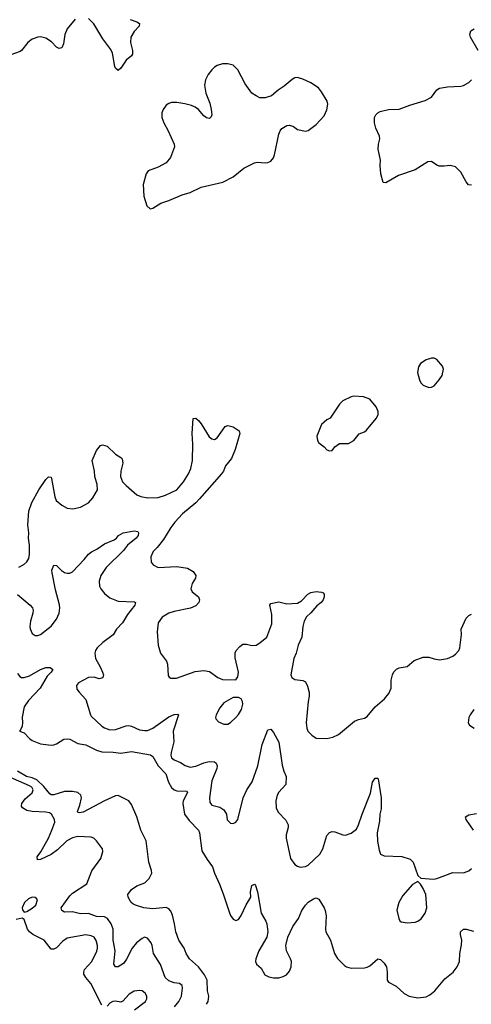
# Model space of a CAD drawing. Header units: inches. Extents: x 1834610 to 2027685, y 642842 to 774116.
# Tile 303 of 632: x 1925676 to 1929048, y 684650 to 691999. Entities that reach past the tile are written whole.
import ezdxf

# ---------------------------------------------------------------- set-up
doc = ezdxf.new("R2010")
doc.units = ezdxf.units.IN
doc.header["$MEASUREMENT"] = 0
doc.layers.add('B9628', color=7, linetype='Continuous')
doc.layers.add('B9629', color=7, linetype='Continuous')

msp = doc.modelspace()

# ---------------------------------------------------------------- linework, layer by layer
at = {"layer": 'B9628', "color": 5}
for points, elevation in [([(1928750, 689472.3), (1928710, 689460.9), (1928670, 689433.2), (1928652.8, 689407.2), (1928646.2, 689366.2), (1928660.5, 689310), (1928670.7, 689290), (1928690, 689270.7), (1928730, 689254), (1928750, 689257.3), (1928770, 689267.3), (1928809.2, 689310), (1928830, 689344.7), (1928841.2, 689390), (1928832.5, 689412.5), (1928790, 689462), (1928772.1, 689472.1)], 420), ([(1928170, 689189.7), (1928150, 689184), (1928090, 689153.7), (1928063.1, 689130), (1927994.4, 689025.6), (1927970, 689012.7), (1927930, 688977), (1927894.9, 688890), (1927899, 688859), (1927910, 688840.7), (1927950.3, 688810.3), (1927970, 688787.7), (1927990, 688780.5), (1928010, 688784.9), (1928029.6, 688810.4), (1928064.8, 688835.2), (1928130, 688835.5), (1928170, 688858), (1928210, 688908.2), (1928250, 688923), (1928264.9, 688935.1), (1928338.3, 689021.7), (1928353.6, 689050), (1928353.6, 689073.6), (1928337.6, 689110), (1928290, 689167), (1928244, 689184)], 420), ([(1927310, 686941.2), (1927270, 686939.3), (1927199.9, 686900.1), (1927170, 686863.7), (1927142.6, 686810), (1927138.4, 686790), (1927141.1, 686781.1), (1927159.5, 686759.5), (1927201.4, 686741.4), (1927230, 686741.6), (1927250, 686753), (1927289.5, 686790), (1927310, 686814), (1927331.5, 686850), (1927341.6, 686890), (1927339.5, 686910), (1927330, 686929)], 380), ([(1928650, 685566), (1928610, 685544), (1928536.7, 685463.3), (1928506.4, 685410), (1928492.5, 685352.5), (1928506, 685290), (1928514, 685274), (1928524.8, 685264.8), (1928570, 685257), (1928630, 685263), (1928650, 685270.6), (1928673, 685287), (1928702.9, 685330), (1928716.3, 685370), (1928709.6, 685470), (1928690, 685515.3), (1928670, 685548)], 360), ([(1925770, 685449.5), (1925742.3, 685437.7), (1925710.7, 685410), (1925694.8, 685370), (1925696, 685356), (1925710, 685338), (1925730, 685344), (1925770, 685367), (1925796.3, 685390), (1925809.3, 685429.3), (1925800.1, 685440.1), (1925790, 685446.6)], 380)]:
    msp.add_lwpolyline(points, close=True, dxfattribs=dict(at, elevation=elevation))
for points, elevation in [([(1925670, 687913.8), (1925707.2, 687932.8), (1925730, 687953.1), (1925743.5, 687976.5), (1925749, 688010), (1925750, 688078), (1925742.3, 688130), (1925743.7, 688170), (1925736.5, 688230), (1925743.5, 688330), (1925765.1, 688394.9), (1925818, 688490), (1925870, 688566.8), (1925890, 688586), (1925910, 688584.7), (1925914, 688574), (1925938.2, 688438.2), (1925948.9, 688410), (1925990, 688374.9), (1926030, 688353), (1926071.5, 688348.5), (1926130, 688360.4), (1926190, 688392.2), (1926222, 688430), (1926255.6, 688490), (1926254.8, 688530), (1926235.9, 688590), (1926233.4, 688630), (1926216.5, 688710), (1926250, 688784), (1926279, 688821), (1926294, 688826), (1926330, 688816.3), (1926390, 688757.3), (1926432.1, 688732.1), (1926441.1, 688721.1), (1926444.9, 688690), (1926431.7, 688628.3), (1926428.8, 688590), (1926442.3, 688550), (1926470, 688521.3), (1926550, 688453.8), (1926579.8, 688439.8), (1926631.4, 688431.4), (1926710, 688433.9), (1926764.2, 688450), (1926848.2, 688490), (1926899.8, 688550), (1926937, 688610), (1926953.9, 688650), (1926966.8, 688710), (1926968.2, 688830), (1926963.1, 688910), (1926970, 689022), (1926990, 689026), (1927010, 689006.8), (1927030, 688982.8), (1927090, 688886.8), (1927110, 688870.8), (1927130, 688866), (1927150, 688878.8), (1927210, 688962.8), (1927230, 688971), (1927270, 688960.7), (1927314.8, 688930), (1927320.7, 688910), (1927284.2, 688790), (1927257, 688723), (1927212.2, 688670), (1927196.5, 688630), (1927183.6, 688610), (1927017.4, 688422.6), (1926990, 688393.6), (1926890.9, 688310), (1926834.1, 688250), (1926803.7, 688210), (1926750, 688120.5), (1926701.5, 688058.5), (1926672, 688030), (1926654, 687990), (1926656.3, 687950), (1926673.4, 687930), (1926709.2, 687909.2), (1926850, 687919), (1926930, 687906), (1926970, 687881.3), (1926990.3, 687850), (1926988.5, 687830), (1926964.9, 687790), (1926953, 687750), (1926964.9, 687730), (1927011.7, 687691.7), (1927018.4, 687670), (1927013.7, 687650), (1926990, 687624.7), (1926952.1, 687607.9), (1926830, 687582.6), (1926790.5, 687570), (1926740.2, 687539.8), (1926710, 687497.2), (1926702, 687430), (1926710.3, 687330), (1926726.4, 687270), (1926771.7, 687211.7), (1926780.4, 687190), (1926784.5, 687104.5), (1926790.8, 687090.8), (1926804.5, 687084.5), (1926845.5, 687085.5), (1926985.8, 687134.2), (1927050, 687140.7), (1927093.1, 687133.1), (1927154.9, 687090), (1927190, 687074.6), (1927290, 687071.3), (1927305.6, 687094.4), (1927309.3, 687130), (1927284.1, 687235.9), (1927285.4, 687274.6), (1927292.7, 687290), (1927318.7, 687321.3), (1927342.7, 687337.3), (1927370, 687339.3), (1927410, 687327.2), (1927442, 687330), (1927470, 687347.2), (1927520.7, 687390), (1927557.4, 687490), (1927559.6, 687559.6), (1927543.6, 687630), (1927550, 687640.7), (1927610, 687654), (1927670, 687638), (1927750, 687644.4), (1927779.3, 687660.7), (1927827.7, 687712.3), (1927850, 687724), (1927890, 687730.7), (1927930, 687726.8), (1927942, 687722), (1927950.6, 687710.6), (1927950.5, 687690.5), (1927941.6, 687670), (1927927.7, 687650), (1927895.3, 687624.7), (1927850, 687571.5), (1927818.1, 687541.9), (1927799.1, 687510), (1927789.2, 687470), (1927782.3, 687390), (1927754.9, 687330), (1927739.5, 687270), (1927722, 687230), (1927701.3, 687110), (1927709, 687089), (1927730, 687074), (1927790, 687067.7), (1927810, 687057.3), (1927824.6, 687024.6), (1927836.5, 686976.5), (1927836.9, 686950), (1927829.1, 686910), (1927814.6, 686750), (1927820.3, 686710), (1927828.7, 686690), (1927858, 686658), (1927890, 686637.6), (1927970, 686634), (1928014.9, 686645.1), (1928057.2, 686662.8), (1928177.2, 686762.8), (1928204.9, 686775.1), (1928250, 686785.3), (1928270, 686798.4), (1928330.7, 686869.3), (1928399.5, 686930), (1928431.8, 686970), (1928449.6, 687010), (1928449.7, 687070), (1928460.5, 687110), (1928470, 687130.7), (1928490, 687150.5), (1928510, 687161.6), (1928570, 687170.6), (1928622.6, 687217.4), (1928690, 687241.3), (1928730, 687241.3), (1928770, 687228.2), (1928810, 687221.6), (1928870, 687230.4), (1928910, 687248.4), (1928930, 687263), (1928954, 687290), (1928962, 687310), (1928974.3, 687410), (1928971.6, 687450), (1929010, 687532), (1929030, 687552), (1929050, 687562)], 380), ([(1925659.3, 687710), (1925753.4, 687630), (1925770.5, 687610), (1925775.5, 687590), (1925774.4, 687570), (1925755.3, 687510), (1925750.5, 687470.5), (1925752.8, 687452.8), (1925770, 687418.8), (1925790, 687404), (1925810, 687402), (1925830, 687410.5), (1925910, 687473), (1925950, 687524.9), (1925969.7, 687570), (1925975.7, 687610), (1925972.9, 687632.9), (1925943.1, 687743.1), (1925918, 687870), (1925916.2, 687890), (1925930, 687926.8), (1925950, 687924.9), (1925987.8, 687887.8), (1926010, 687873.7), (1926030, 687867.4), (1926050, 687868.8), (1926070, 687878.7), (1926158.3, 687970), (1926190, 688010.4), (1926211.8, 688028.2), (1926251.8, 688048.2), (1926310, 688086.7), (1926382, 688118), (1926399, 688130), (1926414, 688150), (1926448.7, 688170), (1926530, 688183.8), (1926558, 688178), (1926564, 688170), (1926560.4, 688150), (1926545.5, 688130), (1926481.8, 688078.2), (1926450, 688036.2), (1926320.8, 687910), (1926282, 687850), (1926268.2, 687808.2), (1926271.5, 687771.5), (1926282, 687750), (1926310, 687717.1), (1926350, 687683.8), (1926410, 687660.3), (1926534, 687654), (1926541, 687650), (1926535.5, 687630), (1926480.8, 687559.2), (1926442.6, 687497.4), (1926399.5, 687450), (1926372.9, 687407.1), (1926295.8, 687350), (1926254, 687310), (1926242.3, 687290), (1926236.9, 687270), (1926242.3, 687230), (1926276.5, 687170), (1926293.7, 687130), (1926300.4, 687110), (1926296.3, 687090), (1926290, 687084.5), (1926270, 687080.5), (1926231, 687091), (1926190, 687089.7), (1926113.7, 687050), (1926099.6, 687030), (1926103.2, 687003.2), (1926119.4, 686979.4), (1926170, 686926), (1926203.8, 686810), (1926210, 686802), (1926290, 686727.2), (1926310, 686714.6), (1926350, 686699.6), (1926390, 686701.3), (1926470, 686729.1), (1926490, 686730.2), (1926510, 686726.2), (1926570, 686698.9), (1926610, 686692.6), (1926630, 686694), (1926670, 686710.8), (1926790, 686795.7), (1926830, 686814), (1926856.3, 686816.3), (1926860.4, 686810), (1926822.3, 686690), (1926825.8, 686610), (1926806.5, 686530), (1926804, 686510), (1926808.9, 686490), (1926830, 686473.7), (1926875.4, 686455.4), (1926912.4, 686432.4), (1926950, 686420.9), (1926990, 686428.1), (1927050, 686453.5), (1927090, 686461.6), (1927130, 686460.3), (1927142.4, 686450), (1927150.2, 686430.2), (1927149.1, 686410), (1927110, 686319), (1927093.7, 686190), (1927096.7, 686156.7), (1927110, 686137.3), (1927170, 686120.4), (1927201.3, 686101.3), (1927219.1, 686070), (1927225.8, 686025.8), (1927250, 686001), (1927270, 686000.7), (1927288.7, 686010), (1927305.2, 686030), (1927345.1, 686190), (1927371.2, 686250), (1927412.6, 686310), (1927454.5, 686430), (1927485.6, 686590), (1927530, 686698), (1927550, 686704.7), (1927570, 686678.8), (1927610, 686606), (1927636, 686436), (1927648.8, 686390), (1927666.4, 686350), (1927663, 686290), (1927610, 686233.6), (1927597.8, 686210), (1927588.1, 686170), (1927590, 686116), (1927605.4, 686085.4), (1927664.2, 686024.2), (1927681.7, 685990), (1927681.7, 685970), (1927665.5, 685914.5), (1927665.5, 685890), (1927697.7, 685737.7), (1927730, 685694), (1927750, 685680.5), (1927770, 685674.9), (1927810, 685679.5), (1927830, 685688.4), (1927916.2, 685770), (1927940.5, 685810), (1927969.6, 685910), (1927988.2, 685931.8), (1928010, 685939.3), (1928030, 685937.1), (1928090, 685914), (1928110, 685913.7), (1928150, 685928), (1928190, 685958), (1928206.6, 685990), (1928232.5, 686070), (1928294.6, 686225.4), (1928311.3, 686308.7), (1928330, 686337.3), (1928350, 686338), (1928352.4, 686332.4), (1928374.2, 686190), (1928374.9, 686110), (1928365.5, 686070), (1928362.4, 686017.6), (1928346.4, 685930), (1928348.2, 685868.2), (1928360.3, 685800.3), (1928370, 685771.3), (1928397.5, 685757.5), (1928530, 685753), (1928592.3, 685732.3), (1928613, 685710), (1928650, 685612), (1928671.3, 685591.3), (1928764.9, 685584.9), (1928790, 685588.5), (1928910, 685634.9), (1928990, 685632.4), (1929030, 685646.4), (1929050, 685663)], 360), ([(1925660.4, 687120.4), (1925676.3, 687096.3), (1925690, 687089.1), (1925709.2, 687089.2), (1925750, 687101), (1925830, 687150.2), (1925870, 687163.7), (1925903.8, 687163.8), (1925922, 687150), (1925910.3, 687130), (1925881.5, 687098.5), (1925828.6, 687010), (1925742.1, 686917.9), (1925708.7, 686871.3), (1925694.1, 686794.1), (1925696.8, 686750), (1925693.6, 686726.4), (1925682, 686698), (1925674, 686690), (1925710, 686675.5), (1925750, 686634), (1925770, 686619.6), (1925830, 686593.4), (1925910, 686585.5), (1925930, 686588), (1925950, 686594.9), (1926006, 686630), (1926030, 686632.4), (1926050, 686628.8), (1926110, 686597.2), (1926170, 686586), (1926250, 686547), (1926290, 686534.8), (1926372.7, 686532.7), (1926430, 686525), (1926510, 686536.9), (1926653, 686513), (1926670, 686500.4), (1926710.6, 686430), (1926766.2, 686370), (1926787, 686307), (1926810, 686268.6), (1926830, 686252.1), (1926850, 686243.9), (1926921.6, 686241.6), (1926928.9, 686230), (1926896.6, 686170), (1926893.8, 686150), (1926906.3, 686070), (1926941.5, 686021.5), (1927010.7, 685950), (1927018.3, 685930), (1927036.1, 685796.1), (1927075.3, 685730), (1927115.6, 685675.6), (1927130.2, 685630), (1927168, 685548), (1927195.1, 685475.1), (1927239.1, 685339.1), (1927250, 685313.4), (1927270, 685286), (1927290, 685276.4), (1927310, 685283.8), (1927330, 685313), (1927367.6, 685392.4), (1927401.7, 685450), (1927399.2, 685490), (1927410, 685536), (1927430, 685546.8), (1927436, 685536), (1927452.2, 685490), (1927479.3, 685330), (1927514.7, 685270), (1927521.3, 685250), (1927527.9, 685192.1), (1927522, 685150), (1927461.1, 685050), (1927438, 684990), (1927437.3, 684970), (1927444, 684950), (1927479.5, 684919.5), (1927505.5, 684870), (1927535.1, 684855.1), (1927570, 684848.7), (1927610, 684848.7), (1927643.3, 684856.7), (1927669.3, 684870), (1927690, 684898), (1927703.9, 684930), (1927704.5, 684970), (1927699.1, 684990), (1927668, 685050), (1927662.8, 685090), (1927678.9, 685150), (1927715.4, 685230), (1927757.4, 685290), (1927782.7, 685350), (1927809.8, 685390), (1927830, 685412.4), (1927870, 685437), (1927890, 685443.8), (1927910, 685434.9), (1927950.3, 685370), (1927957.8, 685350), (1927963.2, 685310), (1927959.5, 685210), (1927962.6, 685190), (1927996.5, 685130), (1928025.7, 685030), (1928050, 684993), (1928100.5, 684940.5), (1928116, 684930), (1928150, 684919.3), (1928250, 684922.3), (1928270, 684926.3), (1928290, 684937.3), (1928350, 684988.9), (1928370, 684984.7), (1928398.2, 684958.2), (1928414.8, 684930), (1928421, 684890), (1928419.5, 684830), (1928430, 684814.9), (1928486.3, 684786.3), (1928547.2, 684730), (1928584.9, 684710), (1928650, 684699.2), (1928710, 684704.7), (1928739.8, 684719.8), (1928774.7, 684750), (1928850, 684839.5), (1928913.6, 684890), (1928942.4, 684930), (1928958.9, 684970), (1928962.2, 685030), (1928974, 685094), (1928976.3, 685130), (1928967.6, 685170), (1928967.8, 685190), (1928989.2, 685210), (1929010, 685210.4), (1929065.2, 685194.8)], 340), ([(1929068, 686850), (1929040.7, 686810), (1929030.8, 686790), (1929024.7, 686750), (1929034.8, 686734.8), (1929070.6, 686710.6)], 380), ([(1926831.2, 684630), (1926864.4, 684670), (1926885.1, 684710), (1926892, 684770), (1926887.8, 684790), (1926870, 684806.3), (1926830, 684810.9), (1926790, 684825.7), (1926762.6, 684850), (1926726, 684946), (1926676, 685030), (1926665.8, 685090), (1926658, 685110), (1926630, 685144.7), (1926607.7, 685150), (1926590, 685142.2), (1926549, 685110), (1926515.5, 685070), (1926472.6, 684987.4), (1926450, 684955.1), (1926410.2, 684929.8), (1926390, 684929.7), (1926378.3, 684950), (1926388.1, 685050), (1926374.2, 685130), (1926374.3, 685210), (1926358, 685250), (1926331.3, 685290), (1926310, 685302.6), (1926250, 685304.7), (1926190, 685329), (1926130, 685324.2), (1926070, 685341.5), (1926010, 685338.7), (1925989.8, 685349.8), (1925986.6, 685370), (1926050, 685459.6), (1926070, 685478.6), (1926177.6, 685550), (1926213.9, 685646.1), (1926282.5, 685737.5), (1926296.3, 685790), (1926293.3, 685810), (1926250, 685869.6), (1926230, 685889.6), (1926210, 685898.7), (1926110, 685902.4), (1926070, 685892.9), (1926027.4, 685870), (1925957.3, 685802.7), (1925910, 685767.9), (1925830, 685731.6), (1925808.3, 685728.3), (1925807.4, 685750), (1925832.9, 685787.1), (1925889.9, 685890), (1925916.5, 685950), (1925937.7, 686010), (1925935.1, 686030), (1925913, 686070), (1925898.4, 686078.4), (1925870, 686085), (1925768.5, 686088.5), (1925730, 686097.9), (1925697.7, 686117.7), (1925688.7, 686130), (1925690.7, 686150), (1925716.7, 686183.3), (1925770, 686228.3), (1925777, 686250), (1925765.3, 686270), (1925750, 686280.6), (1925590.7, 686350.7)], 360), ([(1927070.7, 684650), (1927082.8, 684670), (1927088.7, 684710), (1927079.4, 684750), (1927074.7, 684830), (1927054.6, 684870), (1927010, 684929.8), (1926942.8, 684990), (1926919.7, 685030), (1926904.7, 685070), (1926864.4, 685130), (1926841, 685190), (1926832.4, 685250), (1926815.9, 685315.9), (1926804.1, 685344.1), (1926790, 685362.9), (1926770, 685373.6), (1926670, 685361.8), (1926602.7, 685370), (1926539.3, 685390), (1926520.2, 685400.2), (1926509.1, 685409.1), (1926485.7, 685450), (1926483.1, 685470), (1926510, 685506), (1926550, 685535.3), (1926610, 685555.8), (1926643, 685590), (1926661.7, 685630), (1926661.1, 685650), (1926640.3, 685710), (1926620.7, 685870), (1926579.8, 685950), (1926550.9, 686050), (1926510, 686140.7), (1926490, 686168), (1926410, 686209.8), (1926390, 686205), (1926308, 686170), (1926150, 686083.4), (1926118.7, 686078.7), (1926110, 686082), (1926106.4, 686090), (1926124.7, 686135.3), (1926137.9, 686190), (1926131.6, 686211.6), (1926110.6, 686230.6), (1926070, 686238.5), (1926010, 686239.5), (1925930, 686213.6), (1925910, 686214.7), (1925900, 686220), (1925856.7, 686276.7), (1925804.9, 686324.9), (1925770, 686341.2), (1925727.3, 686350), (1925658.5, 686390)], 340), ([(1929063.5, 685950), (1929009.6, 686030), (1929003.7, 686050), (1929030, 686064.9), (1929086.1, 686073.9)], 360), ([(1926290, 684643), (1926205.9, 684805.9), (1926169.7, 684850), (1926155.5, 684875.5), (1926153.5, 684890), (1926159.2, 684910), (1926213.8, 684970), (1926252.1, 685047.9), (1926257.4, 685070), (1926257.1, 685090), (1926246.6, 685126.6), (1926230.6, 685150.6), (1926210, 685162), (1926170, 685168.7), (1926030, 685144.1), (1925997.9, 685122.1), (1925950, 685071.8), (1925930, 685060.8), (1925910, 685062), (1925858.5, 685130), (1925773.6, 685170), (1925749.7, 685190), (1925734, 685210), (1925710, 685282), (1925693.6, 685293.6), (1925650, 685282.7)], 380), ([(1926532.3, 684610), (1926614, 684670), (1926624.7, 684690), (1926624, 684710), (1926613.6, 684733.6), (1926590, 684749.7), (1926570, 684752.4), (1926531.7, 684748.3), (1926493.4, 684726.6), (1926446.7, 684673.3), (1926430, 684667), (1926390, 684673), (1926370, 684671.2), (1926350, 684658.4), (1926330, 684636.2)], 380)]:
    msp.add_lwpolyline(points, dxfattribs=dict(at, elevation=elevation))
at = {"layer": 'B9629', "color": 5, "elevation": 380}
for points in [[(1926501, 692001), (1926550, 691983.6), (1926570.4, 691970), (1926568.7, 691950), (1926529.4, 691910.6), (1926505.2, 691870), (1926504.3, 691830), (1926518.5, 691770), (1926516.9, 691743.1), (1926510.3, 691729.7), (1926470, 691697), (1926430, 691637.2), (1926410, 691620.9), (1926390, 691638), (1926385.6, 691650), (1926369.2, 691750), (1926356.7, 691776.7), (1926296.5, 691856.5), (1926230, 691968.4), (1926190, 692008.2)], [(1926090, 692003.6), (1926030.1, 691929.9), (1926012.1, 691890), (1926001.8, 691818.2), (1925990, 691789.7), (1925970, 691784.4), (1925950, 691795.4), (1925913.6, 691833.6), (1925870, 691861.6), (1925830, 691871.6), (1925810, 691869.8), (1925770, 691854.4), (1925735.3, 691830), (1925690.2, 691770), (1925678.3, 691761.7), (1925610, 691736.5)], [(1929098.4, 691770), (1929043.1, 691870), (1929036.8, 691890), (1929044.1, 691915.9), (1929070, 691932.3)], [(1929050, 690763.7), (1929027.3, 690767.3), (1929010, 690789.4), (1928970, 690860.9), (1928930, 690902), (1928890, 690911.6), (1928844.8, 690904.8), (1928807.2, 690907.2), (1928790, 690913.2), (1928750, 690941.2), (1928722.5, 690937.5), (1928630, 690879.5), (1928503.7, 690836.3), (1928410, 690780.9), (1928390, 690784), (1928372.3, 690850), (1928367, 690910), (1928369.4, 690950), (1928352.5, 691032.5), (1928355.1, 691070), (1928364.5, 691110), (1928362.9, 691130), (1928335.8, 691190), (1928325.1, 691230), (1928326.2, 691270), (1928335.1, 691290), (1928350, 691304.9), (1928366.9, 691313.1), (1928430, 691328.9), (1928510, 691331.7), (1928590, 691362), (1928703.3, 691396.7), (1928750, 691421.6), (1928790, 691474.9), (1928811.2, 691488.8), (1928870, 691498.4), (1928970, 691502), (1928990, 691507.7), (1929030, 691530.5), (1929050, 691550.5)]]:
    msp.add_lwpolyline(points, dxfattribs=at)
at = {"layer": 'B9629', "color": 5, "elevation": 420}
msp.add_lwpolyline([(1927190, 691670.9), (1927150, 691656.4), (1927130, 691644), (1927110, 691626), (1927084.4, 691590), (1927064, 691550), (1927055.3, 691510), (1927066.5, 691450), (1927095.4, 691375.4), (1927106, 691330), (1927110.4, 691289.6), (1927105.2, 691274.8), (1927095.2, 691264.8), (1927090, 691261.2), (1927070, 691266.6), (1927050, 691282), (1927009.9, 691329.9), (1926987.2, 691347.2), (1926958.9, 691358.9), (1926910, 691370.6), (1926850, 691380.3), (1926810, 691380.4), (1926790, 691374), (1926770, 691360.5), (1926746, 691330), (1926736.3, 691303.7), (1926736.5, 691270), (1926751.6, 691230), (1926785.3, 691170), (1926830.4, 691070), (1926832.2, 691050), (1926801.3, 690970), (1926770, 690931.8), (1926710, 690899.5), (1926636, 690870), (1926619.3, 690850), (1926598.7, 690770), (1926602.5, 690682.5), (1926624, 690610), (1926650, 690588.2), (1926670, 690593.4), (1926730, 690630.4), (1926789.6, 690650.4), (1926887.8, 690692.2), (1926950, 690708.4), (1927030, 690750.3), (1927192.5, 690787.5), (1927270, 690827.4), (1927350, 690890.3), (1927430, 690930.3), (1927450, 690934.9), (1927510, 690930.3), (1927530, 690933.1), (1927550, 690944.2), (1927570, 690968.2), (1927579.3, 690990), (1927610, 691146), (1927619.7, 691170), (1927633.1, 691186.9), (1927670, 691208.9), (1927690, 691211.8), (1927721.3, 691201.3), (1927750, 691180.5), (1927810, 691168.2), (1927830, 691173.4), (1927890, 691216.4), (1927950, 691282.4), (1927970, 691326.8), (1927976, 691370), (1927971.5, 691391.5), (1927930, 691462), (1927907, 691490), (1927850, 691527.6), (1927790, 691555.6), (1927750, 691567), (1927730, 691564.5), (1927710, 691554), (1927650, 691502.9), (1927606, 691474), (1927556.3, 691430), (1927510, 691415.6), (1927470, 691416.4), (1927440.7, 691430), (1927410, 691451.3), (1927359.6, 691519.6), (1927304.6, 691624.6), (1927270, 691658.9), (1927230.9, 691670.9)], close=True, dxfattribs=at)

doc.saveas('drawing.dxf')
